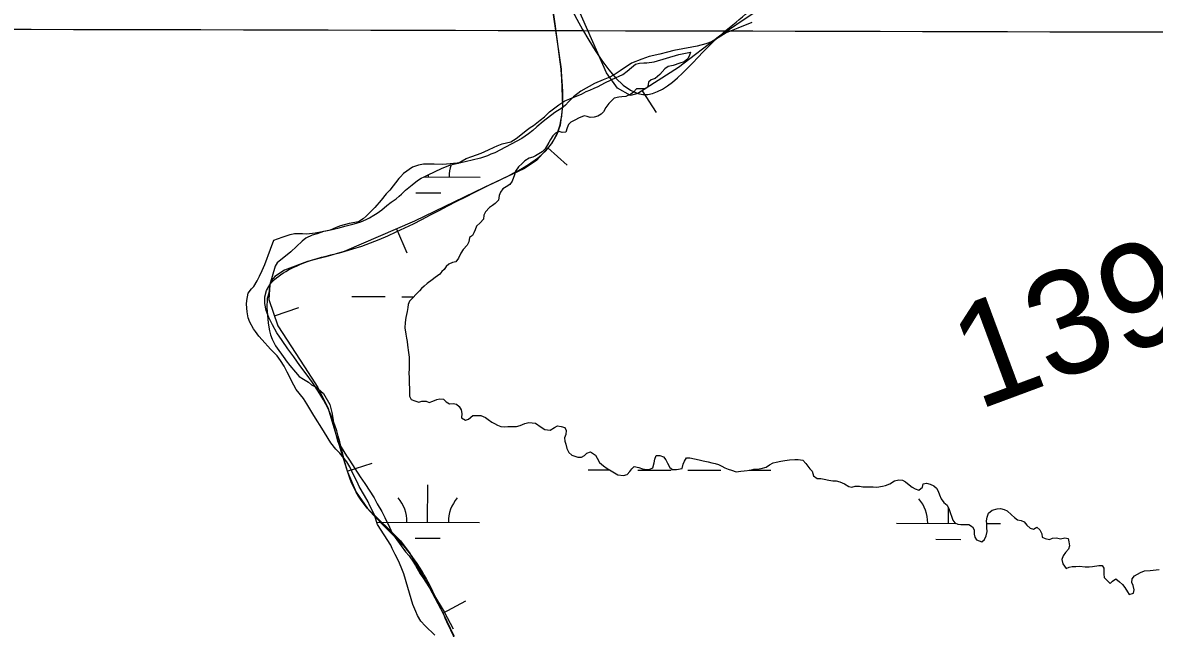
# Model space of a CAD drawing. Extents: x 3187622 to 3225504, y 800805 to 826213.
# Drawn here: x 3194393 to 3195483, y 817789 to 818372 of the extents above; entities that cross this region are included whole.
import ezdxf

# ---------------------------------------------------------------- set-up
doc = ezdxf.new("R2010")
doc.units = 0
for name, color, linetype in [('V-BORW-LINE', 7, 'Continuous'), ('V-GRID-MAJR', 7, 'Continuous'), ('V-SITE-VEGE', 7, 'Continuous'), ('V-SURV-IDEN', 7, 'Continuous'), ('V-WETL-SWMP', 7, 'Continuous')]:
    doc.layers.add(name, color=color, linetype=linetype)

msp = doc.modelspace()

# ---------------------------------------------------------------- linework, layer by layer
at = {"layer": 'V-BORW-LINE'}
for p, q in [((3194989.633, 818306.358), (3195003.133, 818285.317)), ((3194898.778, 818251.392), (3194917.323, 818234.626)), ((3194753.019, 818173.272), (3194762.899, 818150.308)), ((3194635.285, 818089.593), (3194658.958, 818097.631)), ((3194705.537, 817940.027), (3194729.375, 817947.561)), ((3194797.703, 817803.174), (3194819.7830000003, 817814.898))]:
    msp.add_line(p, q, dxfattribs=at)
for points in [[(3194900.431, 818404.302), (3194911.559, 818327.134), (3194912.914, 818291.123), (3194910.548, 818273.152), (3194907.338, 818264.2000000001), (3194902.293, 818255.28), (3194888.12, 818239.604), (3194876.234, 818231.302), (3194837.381, 818213.061), (3194770.374, 818180.7390000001), (3194702.3910000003, 818151.491), (3194685, 818146.53), (3194667.352, 818141.816), (3194645.0470000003, 818133.385), (3194635.826, 818127.406), (3194632.645, 818123.723), (3194630.776, 818119.483), (3194629.937, 818105.345), (3194638.576, 818079.903), (3194664.179, 818040.501), (3194677.205, 818020.449), (3194687.018, 818000.289), (3194699.362, 817959.5650000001), (3194705.788, 817939.233), (3194714.035, 817919.632), (3194725.113, 817903.823), (3194746.3680000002, 817883.318), (3194756.694, 817872.836), (3194765.349, 817861.172), (3194782.2060000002, 817832.36), (3194797.8680000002, 817802.863), (3194808.145, 817781.436)], [(3195096.623, 818380.916), (3195064.113, 818358.965), (3195024.642, 818328.821), (3194985.448, 818303.6730000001), (3194978.614, 818301.751), (3194966.023, 818308.743), (3194955.377, 818323.474), (3194922.8680000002, 818397.308)]]:
    msp.add_lwpolyline(points, dxfattribs=at)
msp.add_spline([(3195014.154, 820127.748), (3195051.194, 820036.459), (3195079.12, 820023.13), (3195095.7120000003, 820005.482), (3195110.87, 819937.094), (3195175.18, 819834.086), (3195197.049, 819771.025), (3195216.376, 819742.564), (3195236.043, 819732.058), (3195343.1210000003, 819557.8150000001), (3195386.444, 819443.91), (3195423.701, 819413.93), (3195435.2120000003, 819377.2540000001), (3195508.27, 819247.204), (3195522.806, 819188.056), (3195531.446, 819165.386), (3195561.3170000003, 819136.962), (3195612.0160000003, 819024.138), (3195671.573, 818940.867), (3195804.665, 818724.137), (3195856.5640000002, 818587.8420000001), (3195891.34, 818540.301), (3195946.951, 818432.983), (3195956.4590000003, 818375.336), (3195967.936, 818321.9450000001), (3195990.819, 818279.045), (3196012.85, 818284.022), (3196051.008, 818244.867), (3196059.6580000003, 818210.475), (3196153.947, 818074.671), (3196181.719, 817999.753), (3196229.435, 817932.566), (3196235.7660000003, 817878.599), (3196233.995, 817870.871), (3196216.5100000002, 817843.1780000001), (3196019.6410000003, 817732.454), (3196013.6890000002, 817705.608), (3195965.941, 817606.886), (3195937.723, 817579.993), (3195806.127, 817496.9130000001), (3195442.668, 817228.373), (3195277.136, 817095.711), (3195161.322, 817066.0260000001), (3195006.875, 816920.627), (3194988.8850000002, 816904.252), (3194750.384, 816771.517), (3194626.731, 816626.041), (3194574.393, 816615.094), (3194537.128, 816629.5380000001), (3194501.9450000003, 816686.659), (3194504.963, 816727.791), (3194556.893, 816766.49), (3194645.985, 816889.795), (3194851.122, 817135.1680000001), (3195025.557, 817293.29), (3195054.542, 817305.115), (3195088.969, 817312.308), (3195131.73, 817304.675), (3195173.611, 817273.689), (3195209.049, 817258.247), (3195260.238, 817261.312), (3195353.014, 817281.394), (3195400.754, 817303.612), (3195373.091, 817435.125), (3195339.326, 817520.9990000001), (3195289.982, 817592.801), (3195254.399, 817614.072), (3195190.759, 817615.522), (3195163.186, 817607.826), (3195157.178, 817596.796), (3195038.438, 817517.794), (3194984.543, 817508.547), (3194920.162, 817535.3300000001), (3194908.541, 817585.465), (3194818.394, 817760.0160000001), (3194797.8680000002, 817802.863), (3194765.349, 817861.172), (3194714.035, 817919.632), (3194687.018, 818000.289), (3194630.776, 818119.483), (3194667.352, 818141.816), (3194702.3910000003, 818151.491), (3194837.381, 818213.061), (3194902.293, 818255.28), (3194911.559, 818327.134), (3194902.191, 818415.296), (3194985.448, 818303.6730000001), (3195064.113, 818358.965), (3195105.49, 818400.263), (3195062.3140000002, 818499.252), (3195048.248, 818530.368), (3195002.148, 818631.921), (3194941.613, 818693.574), (3194763.916, 818992.262), (3194733.998, 819033.866), (3194637.043, 819125.688), (3194584.718, 819145.814)], degree=3, dxfattribs=at)
at = {"layer": 'V-GRID-MAJR'}
msp.add_spline([(3191823.839, 818371.837), (3197059.682, 818359.272), (3202295.526, 818347.468), (3207531.372, 818336.426), (3212767.22, 818326.145), (3218003.0700000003, 818316.626), (3223238.92, 818307.868), (3223238.921, 818307.868)], degree=3, dxfattribs=at)
at = {"layer": 'V-SITE-VEGE'}
for p, q in [((3195081.776, 818366.682), (3195070.502, 818362.13)), ((3195095.471, 818372.069), (3195081.776, 818366.682)), ((3195056.434, 818353.508), (3195051.197, 818351.437)), ((3195062.867, 818357.206), (3195056.434, 818353.508)), ((3195070.502, 818362.13), (3195062.867, 818357.206)), ((3195014.0810000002, 818343.405), (3195006.821, 818341.719)), ((3195020.129, 818345.0800000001), (3195014.0810000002, 818343.405)), ((3195037.482, 818348.48), (3195020.129, 818345.0800000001)), ((3195042.7290000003, 818349.336), (3195037.482, 818348.48)), ((3195051.197, 818351.437), (3195042.7290000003, 818349.336)), ((3194979.415, 818332.9720000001), (3194968.569, 818325.591)), ((3194989.485, 818336.704), (3194979.415, 818332.9720000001)), ((3194996.336, 818339.194), (3194989.485, 818336.704)), ((3195006.821, 818341.719), (3194996.336, 818339.194)), ((3194963.75, 818322.312), (3194958.521, 818319.431)), ((3194968.569, 818325.591), (3194963.75, 818322.312)), ((3194943.622, 818313.228), (3194930.757, 818305.8300000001)), ((3194952.076, 818316.947), (3194943.622, 818313.228)), ((3194958.521, 818319.431), (3194952.076, 818316.947)), ((3194923.529, 818300.505), (3194918.725, 818295.609)), ((3194930.757, 818305.8300000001), (3194923.529, 818300.505)), ((3194912.3140000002, 818289.485), (3194905.48, 818285.3790000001)), ((3194915.927, 818292.348), (3194912.3140000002, 818289.485)), ((3194918.725, 818295.609), (3194915.927, 818292.348)), ((3194905.48, 818285.3790000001), (3194894.2430000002, 818276.781)), ((3194884.216, 818268.198), (3194880.2060000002, 818264.925)), ((3194888.23, 818271.471), (3194884.216, 818268.198)), ((3194894.2430000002, 818276.781), (3194888.23, 818271.471)), ((3194873.781, 818260.416), (3194847.636, 818246.4260000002)), ((3194880.2060000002, 818264.925), (3194873.781, 818260.416)), ((3194844.009, 818245.181), (3194840.792, 818243.5319999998)), ((3194847.636, 818246.4260000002), (3194844.009, 818245.1810000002)), ((3194774.171, 818234.818), (3194768.5300000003, 818232.741)), ((3194779.012, 818235.672), (3194774.171, 818234.818)), ((3194789.1210000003, 818235.7660000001), (3194779.012, 818235.672)), ((3194797.612, 818235.442), (3194789.1210000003, 818235.7660000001)), ((3194814.981, 818236.821), (3194797.612, 818235.442)), ((3194825.872, 818239.348), (3194814.981, 818236.8210000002)), ((3194833.937, 818241.4450000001), (3194825.872, 818239.348)), ((3194840.792, 818243.532), (3194833.937, 818241.4450000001)), ((3194756.896, 818223.335), (3194755.294, 818221.702)), ((3194759.6950000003, 818226.595), (3194756.896, 818223.335)), ((3194768.5300000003, 818232.741), (3194759.6950000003, 818226.5949999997)), ((3194755.294, 818221.702), (3194746.504, 818210.7050000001)), ((3194738.107, 818200.921), (3194732.109, 818193.9930000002)), ((3194742.9020000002, 818207.033), (3194738.107, 818200.921)), ((3194746.504, 818210.7050000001), (3194742.9020000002, 818207.033)), ((3194732.109, 818193.9930000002), (3194723.702, 818185.424)), ((3194716.474, 818180.101), (3194707.193, 818178.3949999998)), ((3194720.894, 818182.975), (3194716.474, 818180.101)), ((3194723.702, 818185.424), (3194720.894, 818182.975)), ((3194676.563, 818168.403), (3194671.723, 818167.1460000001)), ((3194682.6040000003, 818170.887), (3194676.563, 818168.403)), ((3194686.24, 818171.326), (3194682.6040000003, 818170.8870000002)), ((3194689.06, 818172.161), (3194686.24, 818171.326)), ((3194694.696, 818174.639), (3194689.06, 818172.161)), ((3194699.128, 818176.2980000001), (3194694.696, 818174.639)), ((3194707.193, 818178.395), (3194699.128, 818176.2980000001)), ((3194662.075, 818161.395), (3194651.2600000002, 818151.184)), ((3194665.688, 818164.258), (3194662.075, 818161.395)), ((3194671.723, 818167.1460000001), (3194665.688, 818164.258)), ((3194651.2600000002, 818151.184), (3194638.02, 818140.55)), ((3194636.0270000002, 818137.296), (3194630.938, 818119.866)), ((3194638.02, 818140.55), (3194636.0270000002, 818137.296)), ((3194630.938, 818119.866), (3194629.805, 818111.366)), ((3194628.238, 818106.095), (3194627.917, 818097.198)), ((3194629.805, 818111.366), (3194628.238, 818106.095)), ((3194627.917, 818097.198), (3194629.2660000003, 818082.655)), ((3194629.2660000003, 818082.655), (3194629.69, 818080.64)), ((3194629.69, 818080.64), (3194630.553, 818074.99)), ((3194630.553, 818074.99), (3194631.394, 818071.359)), ((3194631.394, 818071.359), (3194633.053, 818066.929)), ((3194633.053, 818066.929), (3194636.346, 818060.492)), ((3194636.346, 818060.492), (3194645.36, 818048.044)), ((3194645.36, 818048.044), (3194646.592, 818046.035)), ((3194646.592, 818046.035), (3194650.273, 818041.622)), ((3194650.273, 818041.622), (3194655.5870000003, 818035.2050000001)), ((3194655.5870000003, 818035.2050000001), (3194659.2630000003, 818031.197)), ((3194659.2630000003, 818031.197), (3194663.333, 818028.4059999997)), ((3194663.333, 818028.406), (3194668.211, 818025.623)), ((3194668.211, 818025.623), (3194671.0640000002, 818023.223)), ((3194671.0640000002, 818023.223), (3194675.531, 818020.8410000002)), ((3194675.531, 818020.841), (3194677.568, 818019.241)), ((3194677.568, 818019.241), (3194682.461, 818014.84)), ((3194682.461, 818014.84), (3194688.628, 818003.986)), ((3194688.628, 818003.986), (3194690.723, 817996.324)), ((3194690.723, 817996.324), (3194691.5810000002, 817991.0750000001)), ((3194691.5810000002, 817991.0750000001), (3194692.881, 817981.791)), ((3194692.881, 817981.791), (3194696.236, 817968.885)), ((3194696.236, 817968.885), (3194704.858, 817954.819)), ((3194704.858, 817954.819), (3194706.499, 817952.409)), ((3194706.499, 817952.409), (3194707.731, 817950.4)), ((3194707.731, 817950.4), (3194717.99, 817934.3250000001)), ((3194717.99, 817934.3250000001), (3194722.497, 817927.9)), ((3194722.497, 817927.9), (3194731.521, 817914.24)), ((3194731.521, 817914.24), (3194734.403, 817908.608)), ((3194734.403, 817908.608), (3194738.9220000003, 817900.969)), ((3194738.9220000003, 817900.969), (3194741.804, 817895.337)), ((3194741.804, 817895.337), (3194746.338, 817886.082)), ((3194746.338, 817886.082), (3194749.23, 817879.6410000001)), ((3194749.23, 817879.6410000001), (3194761.52, 817862.375)), ((3194761.52, 817862.375), (3194765.196, 817858.367)), ((3194765.196, 817858.367), (3194769.296, 817852.341)), ((3194769.296, 817852.341), (3194771.348, 817849.126)), ((3194771.348, 817849.126), (3194775.87, 817841.084)), ((3194775.87, 817841.084), (3194778.33, 817837.4690000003)), ((3194778.33, 817837.4690000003), (3194787.765, 817823.006)), ((3194787.765, 817823.006), (3194798.855, 817804.515)), ((3194798.855, 817804.515), (3194807.502, 817788.022))]:
    msp.add_line(p, q, dxfattribs=at)
at = {"layer": 'V-WETL-SWMP'}
for p, q in [((3194779.8055936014, 818223.3728337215), (3194833.644590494, 818223.2631750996)), ((3194783.6446942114, 818223.3650142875), (3194783.6489038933, 818225.4318383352)), ((3194771.6132894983, 818207.9584877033), (3194795.613239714, 818207.9096048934)), ((3194710.0017364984, 818108.0827699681), (3194742.0016701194, 818108.0175928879)), ((3194758.00163693, 818107.9850043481), (3194769.529508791, 818107.961524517)), ((3194937.6621370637, 817941.1177286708), (3194958.499820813, 817941.0752867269)), ((3194985.6620374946, 817941.0199630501), (3195017.661971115, 817940.9547859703)), ((3195033.6619379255, 817940.9221974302), (3195065.6618715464, 817940.8570203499)), ((3195092.7611677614, 817940.8018248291), (3195113.661771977, 817940.7592547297)), ((3194782.9671072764, 817890.6907044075), (3194783.040431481, 817926.6906297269)), ((3195284.8740661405, 817889.6684263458), (3195284.903824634, 817904.2789296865)), ((3194733.984542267, 817890.7904715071), (3194832.967003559, 817890.5888652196)), ((3195234.8741698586, 817889.7702655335), (3195292.10100435, 817889.6537066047)), ((3195321.6987694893, 817889.5934222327), (3195334.8739624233, 817889.566587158)), ((3194770.9357025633, 817875.2841778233), (3194794.9356527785, 817875.2352950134)), ((3195272.8426614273, 817874.2618997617), (3195296.842611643, 817874.2130169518))]:
    msp.add_line(p, q, dxfattribs=at)
for points in [[(3194959.72, 818317.006), (3194964.751, 818319.03), (3194967.593, 818320.3740000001), (3194971.092, 818321.944), (3194975.235, 818325.058), (3194979.591, 818328.832), (3194983.295, 818331.941), (3194987.017, 818333.0750000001), (3194991.187, 818333.334), (3194994.261, 818333.363), (3195001.281, 818334.088), (3195025.151, 818341.121), (3195036.326, 818343.642), (3195035.255, 818340.777), (3195033.752, 818337.25), (3195030.048, 818334.14), (3195026.106, 818333.005), (3195019.541, 818330.528), (3195014.717, 818329.823), (3195011.444, 818327.596), (3195006.665, 818322.061), (3195002.311, 818318.067), (3194998.3710000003, 818316.713), (3194995.755, 818314.712), (3194995.136, 818310.533), (3194992.961, 818308.317), (3194988.569, 818308.275), (3194984.178, 818308.234), (3194981.355, 818304.9130000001), (3194978.736, 818303.132), (3194973.926, 818300.89), (3194970.198, 818300.416), (3194967.126, 818300.167), (3194962.7430000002, 818299.247), (3194960.568, 818297.031), (3194957.523, 818293.9280000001), (3194954.704, 818290.1680000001), (3194952.326, 818286.193), (3194950.153, 818283.757), (3194946.876, 818281.969), (3194943.373, 818280.838), (3194939.642, 818280.583), (3194936.7770000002, 818281.654), (3194933.699, 818282.064), (3194928.45, 818279.819), (3194925.3880000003, 818278.4720000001), (3194921.02, 818276.015), (3194918.845, 818273.799), (3194917.556, 818270.712), (3194916.281, 818266.308), (3194912.769, 818266.056), (3194909.685, 818267.1240000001), (3194906.188, 818265.335), (3194903.576, 818262.894), (3194901.414, 818259.36), (3194899.904, 818256.491), (3194896.227, 818250.528), (3194893.4020000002, 818247.427), (3194887.069, 818243.634), (3194884.225, 818242.509), (3194880.9420000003, 818241.38), (3194876.795, 818238.7050000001), (3194874.183, 818236.265), (3194870.481, 818232.936), (3194867.666, 818228.737), (3194866.599, 818225.433), (3194864.4620000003, 818219.264), (3194862.076, 818216.1680000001), (3194858.585, 818213.719), (3194855.528, 818211.933), (3194853.144, 818208.617), (3194851.855, 818205.53), (3194851.24, 818200.9130000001), (3194847.975, 818197.808), (3194845.579, 818195.809), (3194842.7430000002, 818193.806), (3194838.608, 818189.814), (3194837.103, 818186.506), (3194836.699, 818182.769), (3194833.66, 818179.007), (3194829.9560000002, 818175.898), (3194828.892, 818172.3740000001), (3194827.6010000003, 818169.507), (3194826.089, 818166.858), (3194823.473, 818164.857), (3194822.632, 818160.8960000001), (3194821.126, 818157.588), (3194817.213, 818153.3790000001), (3194814.8310000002, 818149.843), (3194812.679, 818145.211), (3194810.2970000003, 818141.675), (3194806.792, 818140.763), (3194803.5130000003, 818139.1950000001), (3194800.899, 818136.975), (3194798.947, 818134.321), (3194796.772, 818132.104), (3194794.599, 818129.6680000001), (3194790.237, 818126.5530000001), (3194787.184, 818124.328), (3194782.606, 818120.7710000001), (3194779.776, 818118.109)], [(3194712.784, 817933.895), (3194709.872, 817940.0160000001), (3194707.858, 817943.9500000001), (3194705.176, 817948.975), (3194698.29, 817957.255), (3194694.522, 817960.952), (3194689.633, 817967.055), (3194686.957, 817971.421), (3194682.495, 817978.845), (3194673.353, 817993.4720000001), (3194666.438, 818004.8250000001), (3194663.3170000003, 818009.846), (3194656.427, 818018.5650000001), (3194653.972, 818022.714), (3194647.484, 818035.389), (3194644.795, 818041.073), (3194641.23, 818046.529), (3194637.893, 818051.109), (3194631.684, 818057.419), (3194623.475, 818066.345), (3194620.146, 818070.046), (3194617.031, 818074.409), (3194615.0300000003, 818077.025), (3194611.674, 818083.581), (3194610.099, 818087.519), (3194608.9450000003, 818093.437), (3194608.438, 818100.679), (3194608.842, 818104.416), (3194609.875, 818111.233), (3194613.347, 818115.657), (3194615.522, 818117.8740000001), (3194618.764, 818123.394), (3194620.918, 818127.807), (3194623.503, 818133.101), (3194626.0840000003, 818138.835), (3194631.654, 818153.601), (3194634.645, 818162.4130000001), (3194638.365, 818163.7660000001), (3194643.6180000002, 818165.572), (3194650.404, 818167.832), (3194654.787, 818168.752), (3194662.253, 818168.822), (3194666.427, 818168.642), (3194674.543, 818169.5970000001), (3194679.804, 818170.525), (3194688.136, 818171.922), (3194692.2970000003, 818173.059), (3194697.774, 818174.4280000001), (3194703.029, 818176.015), (3194712.233, 818178.079), (3194718.582, 818180.115), (3194723.8310000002, 818182.361), (3194726.89, 818183.927), (3194731.259, 818186.383), (3194734.3140000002, 818188.389), (3194738.677, 818191.5040000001), (3194743.686, 818195.943), (3194747.828, 818199.057), (3194752.63, 818202.177), (3194755.679, 818204.841), (3194757.642, 818206.841), (3194758.9420000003, 818208.165), (3194761.773, 818210.608), (3194768.093, 818215.718), (3194773.324, 818219.9400000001), (3194776.596, 818222.167), (3194779.66, 818223.294), (3194783.374, 818225.305), (3194796.4930000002, 818231.358), (3194805.023, 818234.952), (3194812.254, 818236.558), (3194816.4050000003, 818238.7930000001), (3194820.117, 818241.024), (3194825.588, 818243.052), (3194834.562, 818246.211), (3194841.776, 818249.573), (3194847.023, 818252.0380000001), (3194850.085, 818253.385), (3194854.679, 818255.185), (3194859.061, 818256.3250000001), (3194863.005, 818257.24), (3194868.245, 818260.3640000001), (3194874.348, 818265.253), (3194877.8340000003, 818268.1410000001), (3194881.759, 818271.032), (3194885.036, 818272.8200000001), (3194891.574, 818278.152), (3194895.497, 818281.264), (3194898.107, 818283.9230000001), (3194900.504, 818285.922), (3194909.4420000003, 818292.814), (3194915.116, 818296.601), (3194919.927, 818298.623), (3194925.396, 818300.87), (3194931.306, 818302.903), (3194935.892, 818305.581), (3194939.173, 818306.93), (3194943.329, 818308.726), (3194947.264, 818310.52), (3194953.599, 818314.093), (3194959.72, 818317.006)], [(3194779.776, 818118.109), (3194777.162, 818115.889), (3194774.987, 818113.672), (3194772.16, 818110.791), (3194768.247, 818106.582), (3194765.639, 818103.702), (3194764.35, 818100.616), (3194763.94, 818097.537), (3194763.097, 818093.796), (3194762.053, 818088.077), (3194761.44, 818083.24), (3194761.051, 818077.966), (3194761.987, 818071.826), (3194762.682, 818068.1), (3194763.1520000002, 818064.81), (3194763.624, 818061.301), (3194764.571, 818054.064), (3194765.052, 818049.676), (3194765.0870000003, 818045.944), (3194765.1180000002, 818042.65), (3194765.1550000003, 818038.698), (3194764.762, 818033.863), (3194765.015, 818030.3520000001), (3194765.2970000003, 818023.767), (3194765.551, 818020.036), (3194765.369, 818016.082), (3194765.626, 818012.131), (3194766.973, 818009.0700000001), (3194770.72, 818007.568), (3194774.465, 818006.286), (3194777.531, 818007.193), (3194781.703, 818007.233), (3194784.568, 818006.162), (3194787.8510000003, 818007.291), (3194791.789, 818008.865), (3194794.857, 818009.5530000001), (3194798.374, 818009.147), (3194800.812, 818006.7540000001), (3194804.124, 818004.809), (3194807.416, 818005.06), (3194810.935, 818004.435), (3194813.3710000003, 818002.262), (3194815.379, 817998.987), (3194815.8510000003, 817995.478), (3194815.451, 817991.302), (3194819.426, 817988.924), (3194822.271, 817990.0480000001), (3194826.411, 817993.382), (3194829.705, 817993.4130000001), (3194834.096, 817993.454), (3194838.724, 817991.741), (3194841.378, 817989.79), (3194844.696, 817987.186), (3194847.346, 817985.674), (3194850.215, 817984.164), (3194853.519, 817983.0970000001), (3194857.258, 817982.474), (3194860.328, 817982.942), (3194864.719, 817982.984), (3194868.452, 817983.019), (3194872.176, 817983.932), (3194876.549, 817985.9500000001), (3194880.4930000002, 817986.866), (3194883.791, 817986.458), (3194886.869, 817986.0480000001), (3194892.394, 817982.367), (3194895.928, 817980.204), (3194901.2060000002, 817979.376), (3194905.1350000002, 817981.828), (3194908.193, 817983.6140000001), (3194911.4930000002, 817982.987), (3194915.236, 817981.924), (3194916.361, 817979.0800000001), (3194916.178, 817975.125), (3194914.89, 817972.039), (3194915.139, 817968.9670000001), (3194916.046, 817965.9010000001), (3194917.183, 817961.74), (3194918.975, 817958.024), (3194921.857, 817955.196), (3194927.804, 817953.2760000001), (3194931.315, 817953.529), (3194934.1550000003, 817955.093), (3194936.33, 817957.309), (3194940.0500000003, 817958.662), (3194944.694, 817955.192), (3194946.258, 817952.3520000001), (3194948.713, 817948.203), (3194952.475, 817945.165), (3194956.0130000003, 817942.563), (3194959.988, 817940.185), (3194966.3910000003, 817936.512), (3194971.669, 817935.684), (3194975.392, 817936.817), (3194977.782, 817939.475), (3194979.733, 817942.128), (3194981.9080000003, 817944.345), (3194986.5300000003, 817943.291), (3194990.053, 817942.226), (3194993.794, 817941.383), (3194997.0840000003, 817941.853)], [(3194997.0840000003, 817941.853), (3194999.928, 817942.978), (3195001.198, 817948.041), (3195002.045, 817951.343), (3195003.11, 817954.866), (3195006.623, 817954.899), (3195010.366, 817953.837), (3195012.3710000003, 817950.781), (3195014.157, 817947.724), (3195016.394, 817943.353), (3195019.048, 817941.402), (3195022.7800000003, 817941.437), (3195028.259, 817942.587), (3195029.318, 817946.769), (3195030.389, 817949.634), (3195032.336, 817952.7270000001), (3195035.629, 817952.758), (3195044.651, 817950.867), (3195048.392, 817950.024), (3195053.235, 817948.752), (3195056.756, 817947.907), (3195060.056, 817947.279), (3195063.139, 817946.43), (3195066.449, 817944.7050000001), (3195069.3200000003, 817942.975), (3195072.626, 817941.689), (3195075.928, 817940.8420000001), (3195080.3340000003, 817939.346), (3195084.941, 817939.829), (3195088.0130000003, 817940.078), (3195094.153, 817941.014), (3195097.22, 817941.702), (3195100.512, 817941.952), (3195104.46, 817942.429), (3195109.278, 817943.792), (3195112.551, 817946.019), (3195115.828, 817947.807), (3195118.896, 817948.4940000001), (3195123.499, 817949.416), (3195127.225, 817950.11), (3195131.611, 817950.811), (3195136.878, 817951.0800000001), (3195139.952, 817951.109), (3195144.5700000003, 817950.4940000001), (3195147.453, 817947.447), (3195149.235, 817944.829), (3195151.236, 817942.212), (3195153.452, 817940.037), (3195154.813, 817935.439), (3195158.3510000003, 817932.837), (3195161.865, 817932.87), (3195164.9450000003, 817932.241), (3195169.5640000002, 817931.406), (3195173.305, 817930.563), (3195176.599, 817930.594), (3195180.342, 817929.531), (3195184.752, 817927.5970000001), (3195188.7290000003, 817924.9990000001), (3195191.808, 817924.589), (3195195.093, 817925.4990000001), (3195199.0470000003, 817925.316), (3195202.345, 817924.908), (3195207.397, 817924.737), (3195212.228, 817924.782), (3195215.7430000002, 817924.596), (3195221.224, 817925.5260000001), (3195224.292, 817926.214), (3195228.232, 817927.569), (3195232.816, 817930.4670000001), (3195237.197, 817931.606), (3195240.495, 817931.198), (3195243.364, 817929.688), (3195246.906, 817926.647), (3195250.001, 817924.48), (3195252.653, 817922.7490000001), (3195256.178, 817921.465), (3195259.882, 817924.574), (3195260.5100000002, 817927.8740000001), (3195263.579, 817928.3420000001), (3195267.103, 817927.277), (3195270.631, 817925.773), (3195273.506, 817923.605), (3195275.072, 817920.545), (3195276.201, 817917.262), (3195277.775, 817913.324), (3195280.444, 817909.836), (3195283.542, 817907.23), (3195285.56, 817902.857), (3195286.685, 817900.013), (3195288.264, 817895.636), (3195288.951, 817892.568), (3195290.95, 817890.172), (3195293.8170000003, 817888.881), (3195296.895, 817888.471), (3195300.1890000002, 817888.502), (3195304.361, 817888.542), (3195308.117, 817886.162), (3195309.681, 817883.322), (3195309.718, 817879.3690000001), (3195310.186, 817876.3), (3195311.748, 817873.679)], [(3194789.98, 817782.007), (3194780.453, 817790.92), (3194776.46, 817795.274), (3194773.114, 817800.733), (3194771.54, 817804.67), (3194768.84, 817811.452), (3194763.8540000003, 817827.875), (3194759.997, 817841.014), (3194757.521, 817847.359), (3194754.828, 817853.482), (3194751.696, 817859.601), (3194748.786, 817865.502), (3194747.4390000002, 817868.564), (3194734.515, 817888.425), (3194733.827, 817891.493), (3194732.24, 817896.748), (3194730.448, 817900.464), (3194727.316, 817906.583), (3194725.744, 817910.301), (3194722.171, 817916.636), (3194717.039, 817925.152), (3194715.02, 817929.7440000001), (3194712.784, 817933.895)], [(3195311.748, 817873.679), (3195317.037, 817871.753), (3195319.649, 817874.193), (3195321.372, 817877.723), (3195322.213, 817881.683), (3195321.96, 817885.1950000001), (3195321.703, 817889.145), (3195321.674, 817892.219), (3195322.082, 817895.517), (3195323.582, 817899.484), (3195326.848, 817902.3690000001), (3195331.667, 817903.732), (3195335.178, 817903.985), (3195338.48, 817903.138), (3195341.347, 817901.8470000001), (3195345.775, 817897.937), (3195348.435, 817895.327), (3195351.532, 817892.9400000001), (3195355.052, 817892.3150000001), (3195357.918, 817891.024), (3195360.365, 817887.7540000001), (3195363.683, 817885.15), (3195366.768, 817884.081), (3195370.045, 817885.8690000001), (3195372.9220000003, 817883.48), (3195374.716, 817879.545), (3195375.186, 817876.255), (3195378.053, 817874.965), (3195382.234, 817874.126), (3195385.076, 817875.47), (3195389.026, 817875.7270000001), (3195392.767, 817874.884), (3195397.15, 817875.804), (3195400.23, 817875.174), (3195400.92, 817871.887), (3195401.397, 817867.939), (3195400.5500000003, 817864.637), (3195397.724, 817861.536), (3195395.338, 817858.439), (3195394.275, 817854.696), (3195395.193, 817850.532), (3195398.309, 817846.17), (3195401.153, 817847.295), (3195404.218, 817848.202), (3195407.512, 817848.233), (3195411.2430000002, 817848.488), (3195416.738, 817847.881), (3195420.471, 817847.916), (3195423.545, 817847.9450000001), (3195429.9020000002, 817849.104), (3195432.977, 817849.133), (3195434.758, 817846.514), (3195434.592, 817840.8030000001), (3195435.063, 817837.514), (3195440.608, 817831.637), (3195443.003, 817833.856), (3195446.276, 817836.083), (3195449.816, 817833.261), (3195452.4760000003, 817830.6510000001), (3195454.698, 817827.818), (3195457.373, 817823.671), (3195459.154, 817821.052), (3195463.3140000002, 817822.409), (3195463.943, 817825.49), (3195462.804, 817829.871), (3195461.679, 817832.715), (3195461.865, 817836.23), (3195464.254, 817839.107), (3195469.931, 817842.4550000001), (3195473.869, 817844.029), (3195479.137, 817844.299), (3195487.914, 817845.04)]]:
    msp.add_lwpolyline(points, dxfattribs=at)
for centre, radius, start, end in [((3194838.888482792, 818223.7272985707), 35.246287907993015, 161.2427256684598, 180.6551360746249), ((3194727.7252528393, 817891.2780245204), 35.24628790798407, 359.1114807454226, 40.655139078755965), ((3194838.210895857, 817891.0529886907), 35.246287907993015, 139.11147774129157, 180.6551360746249), ((3195229.6322117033, 817890.2557464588), 35.24628790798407, 359.1114807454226, 40.655139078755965)]:
    msp.add_arc(centre, radius, start, end, dxfattribs=at)

# ---------------------------------------------------------------- texts
at = {"layer": 'V-SURV-IDEN'}
msp.add_text('1395+01.5', height=99.99999999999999, rotation=20.37227846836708, dxfattribs=at).set_placement((3195312.9373817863, 817998.3285313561))

doc.saveas('drawing.dxf')
